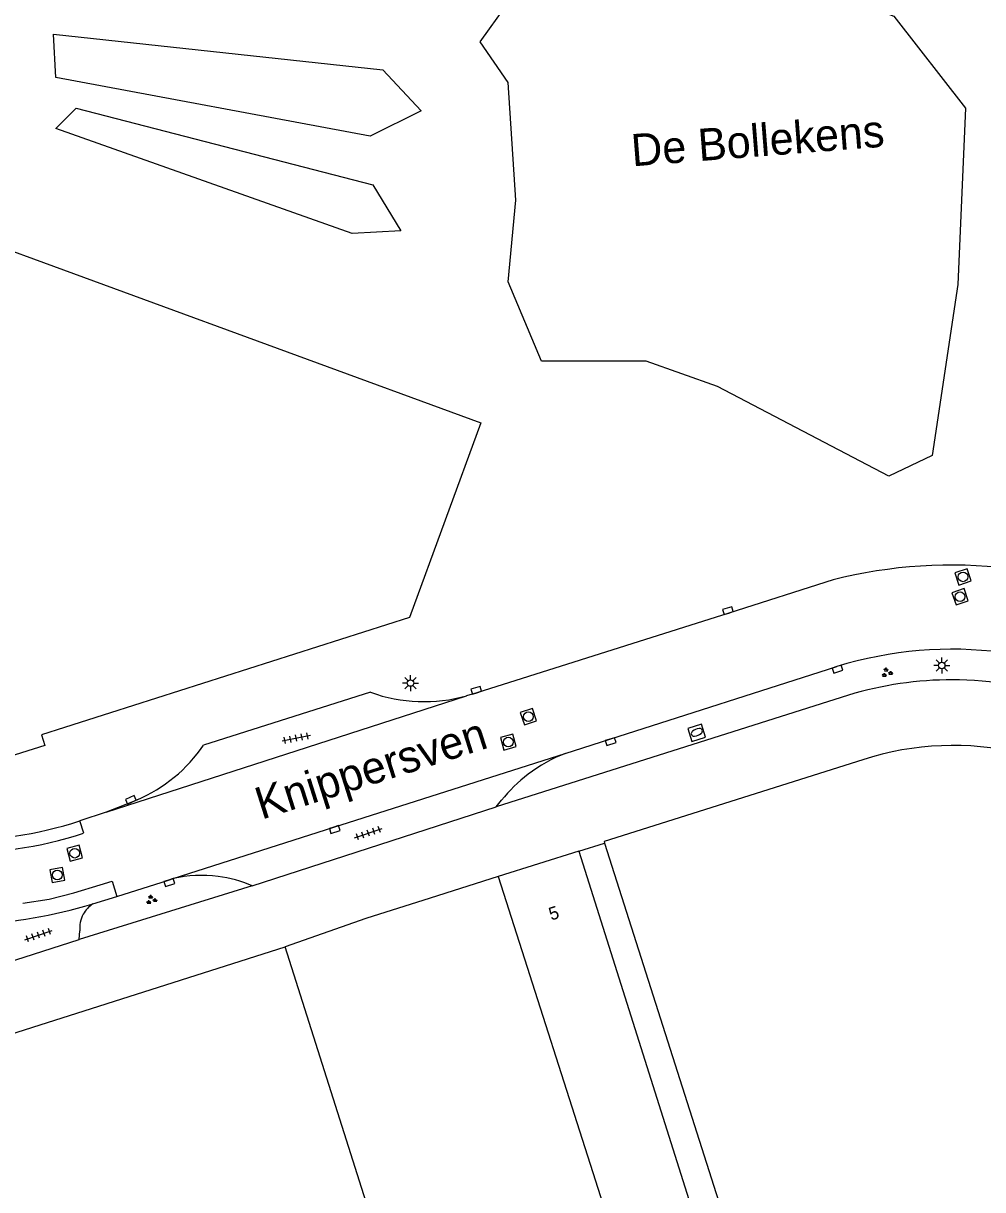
# Model space of a CAD drawing. Extents: x 136000 to 138005, y 398500 to 400500.
# Drawn here: x 136923.4 to 136997.9, y 398738 to 398828.7 of the extents above; entities that cross this region are included whole.
import ezdxf

# ---------------------------------------------------------------- set-up
doc = ezdxf.new("R2010")
doc.units = 0
for name, color, linetype in [('gg-afsc-hekwerk', 7, 'Continuous'), ('gg-afsc-muur', 7, 'Continuous'), ('gg-anno-huisnummerreeks BGT', 7, 'Continuous'), ('gg-anno-openbare ruimte label', 7, 'Continuous'), ('gg-bbg-hoofdgebouw', 7, 'Continuous'), ('gg-knt-bronhoudergrens', 7, 'Continuous'), ('gg-knt-verharding', 7, 'Continuous'), ('gg-knt-verharding nz', 7, 'Continuous'), ('gt-bbg-plantopografie pand', 7, 'Continuous'), ('gt-grn-groengrens', 7, 'Continuous'), ('gt-symb-brandkraan', 7, 'Continuous'), ('gt-symb-groenvak', 7, 'Continuous'), ('gt-symb-kolk', 7, 'Continuous'), ('gt-symb-lichtmast', 7, 'Continuous'), ('gt-symb-rioolschacht', 7, 'Continuous'), ('gt-symb-tegel verharding', 7, 'Continuous')]:
    doc.layers.add(name, color=color, linetype=linetype)

# ---------------------------------------------------------------- blocks, each defined once
blk = doc.blocks.new('gt0-BR')
at = {"layer": 'gt-symb-brandkraan'}
for centre, radius, start, end in [((-0.244, 0), 0.206, 107.56694, 252.43307), ((0.599, -2.664), 3, 106.89205, 107.56694), ((0, -0.691), 0.938, 73.10799, 106.89205), ((-0.599, -2.664), 3, 72.43309, 73.10799), ((0.244, 0), 0.206, 287.56695, 72.43309), ((0.599, 2.664), 3, 252.43307, 253.10797), ((0, 0.691), 0.938, 253.10797, 286.89206), ((-0.599, 2.664), 3, 286.89206, 287.56695)]:
    blk.add_arc(centre, radius, start, end, dxfattribs=at)
blk = doc.blocks.new('gt0-KOLK')
at = {"layer": 'gt-symb-kolk'}
blk.add_lwpolyline([(0, 0), (0.375, 0), (0.375, 0.4), (-0.375, 0.4), (-0.375, 0), (0, 0)], dxfattribs=at)
blk = doc.blocks.new('gt0-GRVAK')
at = {"layer": 'gt-symb-groenvak'}
for p, q in [((-0.11, 0.189), (-0.228, 0.24)), ((-0.182, 0.153), (0.088, 0.153)), ((-0.091, 0.211), (-0.156, 0.322)), ((-0.047, 0.214), (-0.047, 0.393)), ((-0.004, 0.211), (0.061, 0.322)), ((0.015, 0.189), (0.133, 0.24)), ((0.262, -0.052), (0.197, 0.059)), ((0.305, -0.049), (0.305, 0.13)), ((0.349, -0.052), (0.414, 0.059)), ((-0.245, -0.228), (-0.363, -0.177)), ((-0.318, -0.264), (-0.047, -0.264)), ((-0.226, -0.206), (-0.291, -0.095)), ((-0.183, -0.203), (-0.183, -0.024)), ((-0.139, -0.206), (-0.074, -0.095)), ((-0.12, -0.228), (-0.002, -0.177)), ((0.243, -0.074), (0.125, -0.023)), ((0.17, -0.11), (0.441, -0.11)), ((0.368, -0.074), (0.486, -0.023))]:
    blk.add_line(p, q, dxfattribs=at)
blk = doc.blocks.new('gt0-LMAST')
at = {"layer": 'gt-symb-lichtmast'}
for p, q in [((-0.182, 0.173), (-0.447, 0.438)), ((-0.005, 0.246), (-0.005, 0.621)), ((0.172, 0.173), (0.437, 0.438)), ((-0.255, -0.004), (-0.63, -0.004)), ((-0.182, -0.181), (-0.447, -0.446)), ((-0.005, -0.254), (-0.005, -0.629)), ((0.437, -0.446), (0.172, -0.181)), ((0.245, -0.004), (0.62, -0.004))]:
    blk.add_line(p, q, dxfattribs=at)
blk.add_circle((-0.005, -0.004), 0.25, dxfattribs=at)
blk = doc.blocks.new('gt0-RS')
at = {"layer": 'gt-symb-rioolschacht'}
blk.add_lwpolyline([(-0.5, -0.5), (0.5, -0.5), (0.5, 0.5), (-0.5, 0.5)], close=True, dxfattribs=at)
blk.add_circle((0, 0), 0.375, dxfattribs=at)
blk = doc.blocks.new('gt0-TEG1')
at = {"layer": 'gt-symb-tegel verharding'}
for p, q in [((-1.125, 0), (1.125, 0)), ((-0.9, -0.25), (-0.9, 0.25)), ((-0.45, -0.25), (-0.45, 0.25)), ((0, -0.25), (0, 0.25)), ((0.45, -0.25), (0.45, 0.25)), ((0.9, -0.25), (0.9, 0.25))]:
    blk.add_line(p, q, dxfattribs=at)

msp = doc.modelspace()

# ---------------------------------------------------------------- linework, layer by layer
at = {"layer": 'gg-afsc-hekwerk'}
for p, q in [((136966.559, 398764.347), (136968.56, 398764.979)), ((136960.303, 398762.373), (136955.006, 398760.691)), ((136950.031, 398759.107), (136943.762, 398756.918))]:
    msp.add_line(p, q, dxfattribs=at)
at = {"layer": 'gg-afsc-muur'}
msp.add_line((136955.006, 398760.691), (136950.031, 398759.107), dxfattribs=at)
at = {"layer": 'gg-bbg-hoofdgebouw'}
for p, q in [((136966.559, 398764.347), (136960.303, 398762.373)), ((136959.917, 398705.947), (136943.762, 398756.918))]:
    msp.add_line(p, q, dxfattribs=at)
for points in [[(136988.627, 398771.446), (136968.519, 398765.109), (136968.56, 398764.979)], [(136968.56, 398764.979), (136987.223, 398706.395), (137006.988, 398716.651), (137004.752, 398721.018), (137014.536, 398726.052), (137007.117, 398740.483)], [(136966.559, 398764.347), (136982.708, 398713.168), (136980.954, 398712.642)], [(136960.303, 398762.373), (136968.648, 398736.223), (136963.021, 398734.433), (136970.944, 398709.456)], [(136907.87, 398751.321), (136916.288, 398750.57), (136916.26, 398750.261), (136915.294, 398750.348), (136915.324, 398750.257), (136915.277, 398750.241), (136915.433, 398749.777), (136916.007, 398748.079), (136943.762, 398756.918)]]:
    msp.add_lwpolyline(points, dxfattribs=at)
msp.add_arc((136995.635, 398749.945), 22.615, 45.69011, 108.05217, dxfattribs=at)
at = {"layer": 'gg-knt-bronhoudergrens'}
for points in [[(136980.952, 398833.24), (136991.035, 398829.207), (136996.592, 398822.063), (136995.996, 398808.371), (136994.012, 398795.076), (136990.639, 398793.488), (136977.343, 398800.434), (136971.787, 398802.418), (136963.651, 398802.418), (136961.071, 398808.57), (136961.667, 398814.92), (136961.071, 398824.048), (136958.889, 398827.223), (136960.957, 398830.064)], [(136925.749, 398827.818), (136951.348, 398825.04), (136954.324, 398821.865), (136950.356, 398819.881), (136925.948, 398824.445), (136925.749, 398827.818)], [(136952.737, 398812.538), (136948.967, 398812.34), (136925.948, 398820.476), (136927.535, 398822.063), (136950.554, 398816.11), (136952.737, 398812.538)]]:
    msp.add_lwpolyline(points, dxfattribs=at)
at = {"layer": 'gg-knt-verharding'}
for p, q in [((136929.859, 398767.366), (136957.85, 398776.42)), ((136950.383, 398776.689), (136937.415, 398772.586)), ((136960.15, 398767.794), (136960.545, 398768.298)), ((136929.859, 398767.366), (136927.805, 398766.705)), ((136941.197, 398761.659), (136960.15, 398767.794)), ((136928.752, 398760.22), (136928.826, 398760.243)), ((136928.826, 398760.243), (136930.686, 398760.831)), ((136927.765, 398757.473), (136927.81, 398758.155)), ((136922.114, 398755.674), (136927.765, 398757.473))]:
    msp.add_line(p, q, dxfattribs=at)
for points in [[(136986.306, 398785.415), (136978.204, 398782.84), (136958.653, 398776.657), (136957.85, 398776.42)], [(136965.511, 398771.942), (136968.977, 398773.046), (136986.593, 398778.682)], [(136975.031, 398773.868), (136975.352, 398772.862), (136976.403, 398773.211), (136976.082, 398774.217), (136975.031, 398773.868)], [(136935.054, 398762.213), (136947.544, 398766.219), (136965.511, 398771.942)], [(136932.249, 398768.341), (136931.848, 398768.161), (136929.859, 398767.366)], [(136930.686, 398760.831), (136934.695, 398762.098), (136935.054, 398762.213)]]:
    msp.add_lwpolyline(points, dxfattribs=at)
for centre, radius, start, end in [((136995.513, 398749.418), 37.156, 83.06459, 104.34748), ((136995.539, 398749.766), 30.268, 57.96438, 107.19142), ((136954.535, 398788.166), 12.205, 250.11307, 285.76054), ((136927.659, 398779.193), 11.783, 292.92698, 325.89421), ((136969.834, 398760.85), 11.904, 111.29296, 127.22772), ((136969.854, 398760.821), 11.94, 127.21625, 141.22553), ((136918.266, 398795.78), 30.6, 268.62551, 288.16374), ((136937.265, 398752.435), 10.025, 82.58778, 102.73898), ((136937.276, 398752.441), 10.017, 66.95479, 82.64523), ((136916.367, 398803.383), 44.905, 274.05943, 286.00978), ((136929.957, 398758.405), 2.158, 121.61168, 151.31842), ((136929.957, 398758.399), 2.161, 151.17228, 186.48216)]:
    msp.add_arc(centre, radius, start, end, dxfattribs=at)
at = {"layer": 'gg-knt-verharding nz'}
for p, q in [((136928.105, 398765.751), (136927.805, 398766.705)), ((136929.384, 398761.732), (136930.33, 398762.016)), ((136930.33, 398762.016), (136930.686, 398760.831)), ((136925.436, 398760.619), (136927.351, 398761.122)), ((136927.351, 398761.122), (136929.384, 398761.732)), ((136923.379, 398760.306), (136925.436, 398760.619))]:
    msp.add_line(p, q, dxfattribs=at)
msp.add_arc((136918.259, 398795.843), 31.661, 268.57862, 288.11746, dxfattribs=at)
at = {"layer": 'gt-bbg-plantopografie pand'}
msp.add_lwpolyline([(136916.126, 398813.318), (136958.948, 398797.63), (136953.404, 398782.499), (136924.817, 398773.396), (136925.083, 398772.561), (136921.886, 398771.543), (136921.634, 398772.334), (136917.828, 398771.121), (136914.791, 398772.758), (136912.646, 398775.373), (136912.362, 398779.231), (136912.228, 398784.807), (136912.345, 398790.365), (136912.639, 398794.482), (136913.017, 398797.934), (136913.479, 398801.146), (136914.247, 398805.508), (136915.108, 398809.359), (136916.126, 398813.318)], dxfattribs=at)
at = {"layer": 'gt-grn-groengrens'}
for p, q in [((136988.004, 398776.615), (136960.15, 398767.794)), ((136941.197, 398761.659), (136927.765, 398757.473))]:
    msp.add_line(p, q, dxfattribs=at)
for centre, radius, start, end in [((136995.578, 398749.673), 27.986, 88.88742, 105.70131), ((136995.574, 398749.684), 27.975, 69.60699, 88.87936)]:
    msp.add_arc(centre, radius, start, end, dxfattribs=at)

# ---------------------------------------------------------------- block references
at = {"layer": 'gt-symb-brandkraan', "rotation": -157.7196289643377}
msp.add_blockref('gt0-BR', (136975.729, 398773.582), dxfattribs=at)
at = {"layer": 'gt-symb-groenvak'}
for p in [(136990.478, 398778.211), (136933.357, 398760.562)]:
    msp.add_blockref('gt0-GRVAK', p, dxfattribs=at)
at = {"layer": 'gt-symb-kolk'}
for p, rotation in [((136978.204, 398782.84), 17.637715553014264), ((136986.593, 398778.682), -162.36228444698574), ((136958.653, 398776.657), 17.511195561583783), ((136968.977, 398773.046), -162.30769910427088), ((136931.848, 398768.161), 24.154560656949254), ((136947.544, 398766.219), -162.2356766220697), ((136934.695, 398762.098), -162.48880443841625)]:
    msp.add_blockref('gt0-KOLK', p, dxfattribs=dict(at, rotation=rotation))
at = {"layer": 'gt-symb-lichtmast'}
for p in [(136994.756, 398778.773), (136953.498, 398777.41)]:
    msp.add_blockref('gt0-LMAST', p, dxfattribs=at)
at = {"layer": 'gt-symb-rioolschacht'}
for p, rotation in [((136996.402, 398785.656), -161.40202220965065), ((136996.172, 398784.111), -161.09393899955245), ((136962.648, 398774.789), 18.3624684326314), ((136961.082, 398772.82), 15.315451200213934), ((136927.412, 398764.19), 14.898187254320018), ((136926.056, 398762.501), 10.894182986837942)]:
    msp.add_blockref('gt0-RS', p, dxfattribs=dict(at, rotation=rotation))
at = {"layer": 'gt-symb-tegel verharding'}
for p, rotation in [((136944.614, 398773.132), 10.95043426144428), ((136950.215, 398765.741), 18.59797779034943), ((136924.597, 398757.821), 18.59797779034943)]:
    msp.add_blockref('gt0-TEG1', p, dxfattribs=dict(at, rotation=rotation))

# ---------------------------------------------------------------- texts
at = {"layer": 'gg-anno-huisnummerreeks BGT'}
msp.add_text('5', height=1, rotation=17.5, dxfattribs=at).set_placement((136964.415, 398758.951))
at = {"layer": 'gg-anno-openbare ruimte label'}
for s, rotation, p in [('De Bollekens', 4.5, (136970.727, 398817.541)), ('Knippersven', 17.6, (136941.921, 398766.784))]:
    msp.add_text(s, height=2.5, rotation=rotation, dxfattribs=at).set_placement(p)

doc.saveas('drawing.dxf')
